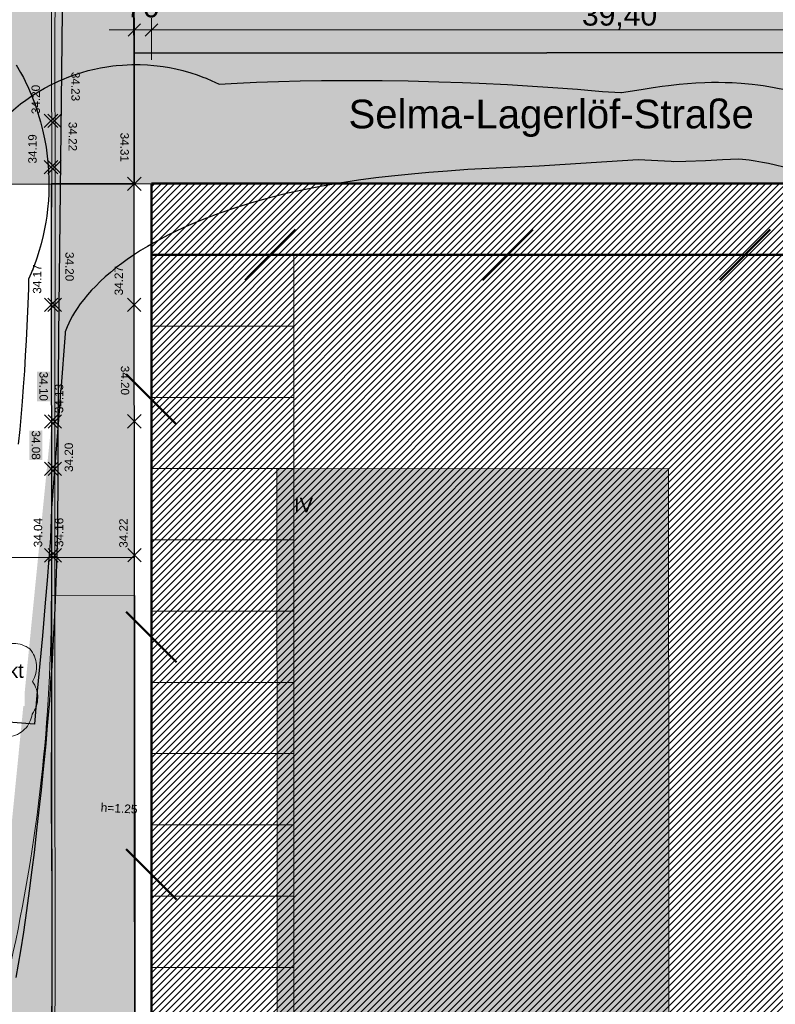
# Model space of a CAD drawing. Header units: metres. Extents: x -5203299 to 2078834, y 245743 to 5816291.
# Tile 995 of 1056: x 366609 to 366641, y 5814054 to 5814095. Entities that reach past the tile are written whole.
import ezdxf

# ---------------------------------------------------------------- set-up
doc = ezdxf.new("R2010")
doc.units = ezdxf.units.M
doc.header["$LTSCALE"] = 0.5
doc.header["$PDMODE"] = 1
doc.header["$PDSIZE"] = -2
doc.layers.get('0').update_dxf_attribs({"lineweight": 25})
for name, color, linetype, lineweight in [('01.01_Text-Beschriftung Geschosse', 7, 'Continuous', 25), ('02.02_Nutzung. Gebäude-Gewerbe Neubau', 7, 'Continuous', 9), ('03_CS-XREF_Verm_KADEN_24_08_02-MK_Lageplan_Verkehr_LZ Randstein', 7, 'Continuous', 25), ('03_CS-XREF_Verm_KADEN_24_08_02-MK_Lageplan_Verkehr_LZ Randstein-2', 7, 'Continuous', 25), ('30 -39 Baustelle- Fläche', 7, 'Continuous', 15), ('99.02_Vermesserplan-Höhe EIF', 7, 'Continuous', 18), ('99.02_Vermesserplan-Höhenpunkt Böschung', 7, 'Continuous', 18), ('99.04_Ausf Ketziner Str-S-Achse-Berechnungen', 7, 'Continuous', 20), ('99.04_Ausf Ketziner Str-S-Borde-Kantenstein', 7, 'Continuous', 25), ('99.04_Erschließung_VP-S-Borde-Kantenstein', 7, 'Continuous', 25), ('AutoTurn-Lastzug mit Sattelzug', 7, 'Continuous', 9), ('Bemaßung', 7, 'Continuous', 5), ('Keine', 7, 'Continuous', 9), ('SB-PUNKTE-00000-0000-HOE', 7, 'Continuous', 18), ('SB-PUNKTE-00000-0000-PKT', 7, 'Continuous', 18), ('SB-PUNKTE-00000-0000-SYM', 7, 'Continuous', 18)]:
    doc.layers.add(name, color=color, linetype=linetype, lineweight=lineweight)
for name, color, linetype, lineweight, true_color in [('30 -34 Innenwände- 4 Türen_Fenster', 7, 'Continuous', 15, 0x9955ff), ('70 -76 Bemaßung- 2 Allgemein', 7, 'Continuous', 5, 0x6666cc), ('70 -77 Revision- 2 Wolken', 7, 'Continuous', 18, 0x944cff), ('99.04_Ausf Ketziner Str-E-EZF-NA 0.25', 7, 'Continuous', 25, 0x729900), ('99.04_Ausf Ketziner Str-S-Markierung-Hilfslinien', 6, 'Continuous', 25, 0xff00ff), ('99.04_Erschließung_VP-S-Farben-Fahrbahn-Betonsteinpflaster', 7, 'Continuous', 25, 0xbababa), ('99.04_Erschließung_VP-S-Farben-Gehweg-Betonsteinpflaster', 7, 'Continuous', 25, 0xffd6a8), ('99.04_Erschließung_VP-S-Farben-Grünflächen', 7, 'Continuous', 25, 0xc2e687)]:
    doc.layers.add(name, color=color, linetype=linetype, lineweight=lineweight, true_color=true_color)
doc.styles.add('Arial', font='arial.ttf')
doc.dimstyles.new('k+k 1_50', dxfattribs={"dimtxt": 0.906198, "dimasz": 0.5302, "dimexe": 0.5, "dimexo": 1.5, "dimgap": 0.1, "dimtad": 1, "dimdec": 3, "dimtxsty": 'Arial', "dimblk": 'VW_SLASH', "dimblk1": 'VW_SLASH', "dimblk2": 'VW_SLASH', "dimcen": 0, "dimdle": 0.5, "dimadec": 3, "dimazin": 0, "dimtfac": 0.75, "dimtdec": 3, "dimtix": 1, "dimtmove": 0, "dimatfit": 0, "dimldrblk": 'VW_SLASH-1', "dimfxl": 1.25, "dimfxlon": 1, "dimfrac": 2, "dimtolj": 1, "dimarcsym": 0})

# ---------------------------------------------------------------- blocks, each defined once
blk = doc.blocks.new('_25-01-10_187 KRA_CS_LP4_Außenanlagenplan (3D)')
at = {"layer": '03_CS-XREF_Verm_KADEN_24_08_02-MK_Lageplan_Verkehr_LZ Randstein', "linetype": 'Continuous', "lineweight": 0}
h = blk.add_hatch(color=7, dxfattribs=at)
edge = h.paths.add_edge_path()
edge.add_arc((366638.555, 5814008.013), 34.822, 163.5787, 172.3262, ccw=False)
edge.add_line((366605.154, 5814017.857), (366606.324, 5814021.698))
edge.add_arc((366576.523, 5814032.624), 31.74, 339.8639, 345.2838)
edge.add_line((366607.223, 5814024.561), (366607.714, 5814026.51))
edge.add_line((366607.714, 5814026.51), (366608.526, 5814030.422))
edge.add_line((366608.526, 5814030.422), (366609.239, 5814034.358))
edge.add_line((366609.239, 5814034.358), (366609.778, 5814038.33))
edge.add_line((366609.778, 5814038.33), (366610.157, 5814042.312))
edge.add_line((366610.157, 5814042.312), (366610.383, 5814046.306))
edge.add_line((366610.383, 5814046.306), (366610.516, 5814050.319))
edge.add_line((366610.516, 5814050.319), (366610.556, 5814054.313))
edge.add_line((366610.556, 5814054.313), (366610.558, 5814058.323))
edge.add_line((366610.558, 5814058.323), (366610.54, 5814062.326))
edge.add_line((366610.54, 5814062.326), (366610.544, 5814066.336))
edge.add_line((366610.544, 5814066.336), (366610.545, 5814070.339))
edge.add_line((366610.545, 5814070.339), (366610.542, 5814074.344))
edge.add_line((366610.542, 5814074.344), (366610.542, 5814078.168))
edge.add_line((366610.542, 5814078.168), (366604.045, 5814012.663))
h = blk.add_hatch(color=7, dxfattribs=at)
edge = h.paths.add_edge_path()
edge.add_arc((366638.555, 5814008.013), 34.672, 163.5799, 172.3262, ccw=False)
edge.add_line((366605.298, 5814017.814), (366606.466, 5814021.65))
edge.add_arc((366576.523, 5814032.625), 31.891, 339.8715, 345.2851)
edge.add_line((366607.368, 5814024.524), (366607.86, 5814026.476))
edge.add_line((366607.86, 5814026.476), (366608.674, 5814030.393))
edge.add_line((366608.674, 5814030.393), (366609.387, 5814034.334))
edge.add_line((366609.387, 5814034.334), (366609.927, 5814038.313))
edge.add_line((366609.927, 5814038.313), (366610.306, 5814042.301))
edge.add_line((366610.306, 5814042.301), (366610.533, 5814046.3))
edge.add_line((366610.533, 5814046.3), (366610.666, 5814050.316))
edge.add_line((366610.666, 5814050.316), (366610.706, 5814054.313))
edge.add_line((366610.706, 5814054.313), (366610.708, 5814058.323))
edge.add_line((366610.708, 5814058.323), (366610.69, 5814062.326))
edge.add_line((366610.69, 5814062.326), (366610.694, 5814066.336))
edge.add_line((366610.694, 5814066.336), (366610.695, 5814070.339))
edge.add_line((366610.695, 5814070.339), (366610.692, 5814074.344))
edge.add_line((366610.692, 5814074.344), (366610.692, 5814078.168))
edge.add_line((366610.692, 5814078.168), (366604.194, 5814012.643))
at = {"layer": '03_CS-XREF_Verm_KADEN_24_08_02-MK_Lageplan_Verkehr_LZ Randstein-2', "linetype": 'Continuous', "lineweight": 0}
for points in [[(366610.542, 5814078.17), (366610.533, 5814081.214), (366610.546, 5814085.26), (366610.555, 5814089.262), (366610.541, 5814093.275), (366610.546, 5814097.273), (366610.54, 5814101.306), (366610.528, 5814105.519)], [(366610.692, 5814078.171), (366610.683, 5814081.214), (366610.696, 5814085.259), (366610.705, 5814089.262), (366610.691, 5814093.276), (366610.696, 5814097.273), (366610.69, 5814101.307), (366610.678, 5814105.519)]]:
    blk.add_hatch(color=7, dxfattribs=at).paths.add_polyline_path(points)
at = {"layer": '03_CS-XREF_Verm_KADEN_24_08_02-MK_Lageplan_Verkehr_LZ Randstein', "lineweight": 9, "flags": 128}
for points in [[(366604.045, 5814012.663, -0.038186), (366605.154, 5814017.857), (366606.324, 5814021.698, 0.023653), (366607.223, 5814024.561), (366607.714, 5814026.51), (366608.526, 5814030.422), (366609.239, 5814034.358), (366609.778, 5814038.33), (366610.157, 5814042.312), (366610.383, 5814046.306), (366610.516, 5814050.319), (366610.556, 5814054.313), (366610.558, 5814058.323), (366610.54, 5814062.326), (366610.544, 5814066.336), (366610.545, 5814070.339), (366610.542, 5814074.344), (366610.542, 5814078.168)], [(366604.194, 5814012.643, -0.038182), (366605.298, 5814017.814), (366606.466, 5814021.65, 0.023626), (366607.368, 5814024.524), (366607.86, 5814026.476), (366608.674, 5814030.393), (366609.387, 5814034.334), (366609.927, 5814038.313), (366610.306, 5814042.301), (366610.533, 5814046.3), (366610.666, 5814050.316), (366610.706, 5814054.313), (366610.708, 5814058.323), (366610.69, 5814062.326), (366610.694, 5814066.336), (366610.695, 5814070.339), (366610.692, 5814074.344), (366610.692, 5814078.168)]]:
    blk.add_lwpolyline(points, format="xyb", dxfattribs=at)
at = {"layer": '03_CS-XREF_Verm_KADEN_24_08_02-MK_Lageplan_Verkehr_LZ Randstein-2', "lineweight": 9, "flags": 128}
for points in [[(366610.542, 5814078.17), (366610.533, 5814081.214), (366610.546, 5814085.26), (366610.555, 5814089.262), (366610.541, 5814093.275), (366610.546, 5814097.273), (366610.54, 5814101.306), (366610.528, 5814105.519)], [(366610.692, 5814078.171), (366610.683, 5814081.214), (366610.696, 5814085.259), (366610.705, 5814089.262), (366610.691, 5814093.276), (366610.696, 5814097.273), (366610.69, 5814101.307), (366610.678, 5814105.519)]]:
    blk.add_lwpolyline(points, dxfattribs=at)
blk = doc.blocks.new('Gruppe-695')
at = {"layer": 'SB-PUNKTE-00000-0000-SYM', "color": 7}
for p, q in [((18.006, -114.514), (17.44, -115.08)), ((17.44, -114.514), (18.006, -115.08))]:
    blk.add_line(p, q, dxfattribs=at)
blk = doc.blocks.new('Gruppe-699')
at = {"layer": 'SB-PUNKTE-00000-0000-SYM', "color": 7}
for p, q in [((21.512, -122.261), (20.946, -122.827)), ((20.946, -122.261), (21.512, -122.827))]:
    blk.add_line(p, q, dxfattribs=at)
blk = doc.blocks.new('Gruppe-700')
at = {"layer": 'SB-PUNKTE-00000-0000-SYM', "color": 7}
for p, q in [((18.012, -122.264), (17.446, -122.83)), ((17.446, -122.264), (18.012, -122.83))]:
    blk.add_line(p, q, dxfattribs=at)
blk = doc.blocks.new('Gruppe-703')
at = {"layer": 'SB-PUNKTE-00000-0000-SYM', "color": 7}
for p, q in [((21.521, -132.805), (20.955, -133.371)), ((20.955, -132.805), (21.521, -133.371))]:
    blk.add_line(p, q, dxfattribs=at)
blk = doc.blocks.new('Gruppe-704')
at = {"layer": 'SB-PUNKTE-00000-0000-SYM', "color": 7}
for p, q in [((18.171, -132.808), (17.605, -133.374)), ((17.605, -132.808), (18.171, -133.374))]:
    blk.add_line(p, q, dxfattribs=at)
blk = doc.blocks.new('Gruppe-705')
at = {"layer": 'SB-PUNKTE-00000-0000-SYM', "color": 7}
for p, q in [((18.021, -132.808), (17.455, -133.374)), ((17.455, -132.808), (18.021, -133.374))]:
    blk.add_line(p, q, dxfattribs=at)
blk = doc.blocks.new('Gruppe-738')
at = {"layer": 'SB-PUNKTE-00000-0000-SYM', "color": 7}
for p, q in [((18.009, -116.467), (17.443, -117.033)), ((17.443, -116.467), (18.009, -117.033))]:
    blk.add_line(p, q, dxfattribs=at)
blk = doc.blocks.new('Gruppe-742')
at = {"layer": 'SB-PUNKTE-00000-0000-SYM', "color": 7}
for p, q in [((20.95, -117.733), (21.516, -117.166)), ((20.95, -117.167), (21.516, -117.732))]:
    blk.add_line(p, q, dxfattribs=at)
blk = doc.blocks.new('Gruppe-839')
at = {"layer": 'SB-PUNKTE-00000-0000-SYM', "color": 7}
for p, q in [((17.45, -129.17), (18.017, -129.735)), ((17.451, -129.736), (18.016, -129.169))]:
    blk.add_line(p, q, dxfattribs=at)
blk = doc.blocks.new('Gruppe-840')
at = {"layer": 'SB-PUNKTE-00000-0000-SYM', "color": 7}
for p, q in [((18.166, -129.169), (17.6, -129.735)), ((17.6, -129.169), (18.166, -129.735))]:
    blk.add_line(p, q, dxfattribs=at)
blk = doc.blocks.new('Gruppe-841')
at = {"layer": 'SB-PUNKTE-00000-0000-SYM', "color": 7}
for p, q in [((17.449, -127.17), (18.015, -127.736)), ((17.449, -127.736), (18.015, -127.17))]:
    blk.add_line(p, q, dxfattribs=at)
blk = doc.blocks.new('Gruppe-842')
at = {"layer": 'SB-PUNKTE-00000-0000-SYM', "color": 7}
for p, q in [((18.165, -127.17), (17.599, -127.736)), ((17.599, -127.17), (18.165, -127.736))]:
    blk.add_line(p, q, dxfattribs=at)
blk = doc.blocks.new('Gruppe-856')
at = {"layer": 'SB-PUNKTE-00000-0000-SYM', "color": 7}
for p, q in [((20.95, -127.734), (21.516, -127.167)), ((20.95, -127.168), (21.516, -127.733))]:
    blk.add_line(p, q, dxfattribs=at)
blk = doc.blocks.new('Gruppe-885')
at = {"layer": 'SB-PUNKTE-00000-0000-SYM', "color": 7}
for p, q in [((17.595, -122.83), (18.161, -122.263)), ((17.595, -122.264), (18.161, -122.829))]:
    blk.add_line(p, q, dxfattribs=at)
blk = doc.blocks.new('Gruppe-886')
at = {"layer": 'SB-PUNKTE-00000-0000-SYM', "color": 7}
for p, q in [((17.59, -116.467), (18.157, -117.033)), ((17.591, -117.033), (18.156, -116.467))]:
    blk.add_line(p, q, dxfattribs=at)
blk = doc.blocks.new('Gruppe-887')
at = {"layer": 'SB-PUNKTE-00000-0000-SYM', "color": 7}
for p, q in [((17.589, -114.514), (18.155, -115.08)), ((17.589, -115.08), (18.155, -114.514))]:
    blk.add_line(p, q, dxfattribs=at)
blk = doc.blocks.new('_23-07-06_Massenplan_TB_Weiterführende Schule (3D)')
at = {"layer": '02.02_Nutzung. Gebäude-Gewerbe Neubau', "linetype": 'Continuous', "lineweight": 0}
blk.add_hatch(color=9, dxfattribs=at).paths.add_polyline_path([(43.735, -129.438), (27.235, -129.452), (27.303, -210.452), (73.303, -210.413), (73.289, -193.913), (43.789, -193.938)])
at = {"layer": '99.04_Ausf Ketziner Str-E-EZF-NA 0.25', "linetype": 'Continuous', "lineweight": 0, "true_color": 0xdfff80}
blk.add_hatch(color=61, dxfattribs=at).paths.add_polyline_path([(17.77, -171.896), (21.27, -171.893), (21.239, -134.779), (17.739, -134.774), (17.757, -153.666)])
at = {"layer": '99.04_Erschließung_VP-S-Farben-Fahrbahn-Betonsteinpflaster', "linetype": 'Continuous', "lineweight": 0, "true_color": 0xbababa}
for points in [[(6.225, -117.464), (21.225, -117.451), (21.214, -104.951), (6.214, -104.97)], [(21.225, -117.451), (160.224, -117.339), (160.22, -111.839), (21.22, -111.951)]]:
    blk.add_hatch(color=9, dxfattribs=at).paths.add_polyline_path(points)
at = {"layer": '99.04_Erschließung_VP-S-Farben-Gehweg-Betonsteinpflaster', "linetype": 'Continuous', "lineweight": 0, "true_color": 0xffd6a8}
h = blk.add_hatch(color=41, dxfattribs=at)
edge = h.paths.add_edge_path()
edge.add_line((21.225, -117.451), (17.725, -117.454))
edge.add_line((17.725, -117.454), (17.756, -154.769))
edge.add_line((17.756, -154.769), (17.756, -154.769))
edge.add_arc((-85.494, -154.855), 103.25, -21.56029, 0.04811, ccw=False)
edge.add_line((10.532, -192.798), (10.532, -192.798))
edge.add_line((10.532, -192.798), (10.044, -194.059))
edge.add_line((10.044, -194.059), (10.044, -194.059))
edge.add_arc((19.196, -198.148), 10.024, 155.9248, 248.2984)
edge.add_line((15.489, -207.461), (15.489, -207.461))
edge.add_line((15.489, -207.461), (19.374, -209.264))
edge.add_line((19.374, -209.264), (20.859, -206.094))
edge.add_line((20.859, -206.094), (16.859, -204.239))
edge.add_arc((19.204, -198.14), 6.534, 156.0236, 248.9694, ccw=False)
edge.add_line((13.234, -195.485), (13.787, -194.084))
edge.add_line((13.787, -194.084), (13.787, -194.084))
edge.add_arc((-85.494, -154.855), 106.75, 338.43971, 360.04811)
edge.add_line((21.256, -154.766), (21.256, -154.766))
edge.add_line((21.256, -154.766), (21.225, -117.451))
h = blk.add_hatch(color=41, dxfattribs=at)
edge = h.paths.add_edge_path()
edge.add_line((21.225, -117.451), (17.725, -117.454))
edge.add_line((17.725, -117.454), (17.756, -154.769))
edge.add_arc((-85.494, -154.855), 103.25, -21.56029, 0.04811, ccw=False)
edge.add_line((10.532, -192.798), (10.044, -194.059))
edge.add_line((10.044, -194.059), (10.044, -194.059))
edge.add_arc((19.196, -198.148), 10.024, 155.9248, 248.2984)
edge.add_line((15.489, -207.461), (15.489, -207.461))
edge.add_line((15.489, -207.461), (19.374, -209.264))
edge.add_line((19.374, -209.264), (20.859, -206.094))
edge.add_line((20.859, -206.094), (16.859, -204.239))
edge.add_arc((19.204, -198.14), 6.534, 156.0236, 248.9694, ccw=False)
edge.add_line((13.234, -195.485), (13.787, -194.084))
edge.add_line((13.787, -194.084), (13.787, -194.084))
edge.add_arc((-85.494, -154.855), 106.75, 338.43971, 360.04811)
edge.add_line((21.256, -154.766), (21.256, -154.766))
edge.add_line((21.256, -154.766), (21.225, -117.451))
at = {"layer": '99.04_Erschließung_VP-S-Farben-Grünflächen', "linetype": 'Continuous', "lineweight": 0, "true_color": 0xc2e687}
blk.add_hatch(color=71, dxfattribs=at).paths.add_polyline_path([(21.218, -108.951), (21.22, -111.951), (160.22, -111.839), (160.217, -108.839)])
at = {"layer": '02.02_Nutzung. Gebäude-Gewerbe Neubau', "flags": 128}
blk.add_lwpolyline([(43.735, -129.438), (27.235, -129.452), (27.303, -210.452), (73.303, -210.413), (73.289, -193.913), (43.789, -193.938)], close=True, dxfattribs=at)
at = {"layer": '99.02_Vermesserplan-Höhenpunkt Böschung', "color": 255, "linetype": 'Continuous', "lineweight": 5, "transparency": 33554687}
for p in [(36.289, -149.402, 33.464), (41.962, -150.789, 33.576)]:
    blk.add_point(p, dxfattribs=at)
at = {"layer": '99.04_Ausf Ketziner Str-E-EZF-NA 0.25', "lineweight": 5, "flags": 128}
blk.add_lwpolyline([(17.77, -171.896), (21.27, -171.893), (21.239, -134.779), (17.739, -134.774), (17.757, -153.666)], close=True, dxfattribs=at)
at = {"layer": '99.04_Ausf Ketziner Str-S-Achse-Berechnungen', "linetype": 'Continuous', "flags": 128}
blk.add_lwpolyline([(12.473, -180.729, -0.187811), (11.166, -170.654), (12.434, -165.52, 0.00541), (16.03, -150.259, 0.055414), (17.739, -134.768)], format="xyb", dxfattribs=at)
at = {"layer": '99.04_Ausf Ketziner Str-S-Borde-Kantenstein'}
blk.add_line((21.239, -134.779), (21.293, -198.774), dxfattribs=at)
at = {"layer": '99.04_Ausf Ketziner Str-S-Markierung-Hilfslinien', "flags": 128}
blk.add_lwpolyline([(21.295, -200.759), (21.27, -171.694), (21.27, -167.582), (21.246, -142.183), (21.238, -133.184), (6.238, -133.197)], dxfattribs=at)
at = {"layer": '99.04_Erschließung_VP-S-Borde-Kantenstein', "linetype": 'Continuous', "lineweight": 9}
blk.add_line((21.216, -106.951), (21.22, -111.951), dxfattribs=at)
at = {"layer": '99.04_Erschließung_VP-S-Borde-Kantenstein', "linetype": 'Continuous', "lineweight": 9, "flags": 128}
blk.add_lwpolyline([(21.225, -117.451), (21.256, -154.766), (21.256, -154.766, -0.094565), (13.787, -194.084), (13.787, -194.084), (13.234, -195.485)], format="xyb", dxfattribs=at)
at = {"layer": '99.04_Erschließung_VP-S-Farben-Fahrbahn-Betonsteinpflaster', "flags": 128}
for points in [[(6.225, -117.464), (21.225, -117.451), (21.214, -104.951), (6.214, -104.97)], [(21.225, -117.451), (160.224, -117.339), (160.22, -111.839), (21.22, -111.951)]]:
    blk.add_lwpolyline(points, close=True, dxfattribs=at)
at = {"layer": '99.04_Erschließung_VP-S-Farben-Gehweg-Betonsteinpflaster', "flags": 128}
for points in [[(21.225, -117.451), (17.725, -117.454), (17.756, -154.769), (17.756, -154.769, -0.094565), (10.532, -192.798), (10.532, -192.798), (10.044, -194.059), (10.044, -194.059, 0.4264), (15.489, -207.461), (15.489, -207.461), (19.374, -209.264), (20.859, -206.094), (16.859, -204.239, -0.429354), (13.234, -195.485), (13.787, -194.084), (13.787, -194.084, 0.094565), (21.256, -154.766), (21.256, -154.766)], [(21.225, -117.451), (17.725, -117.454), (17.756, -154.769, -0.094565), (10.532, -192.798), (10.044, -194.059), (10.044, -194.059, 0.4264), (15.489, -207.461), (15.489, -207.461), (19.374, -209.264), (20.859, -206.094), (16.859, -204.239, -0.429354), (13.234, -195.485), (13.787, -194.084), (13.787, -194.084, 0.094565), (21.256, -154.766), (21.256, -154.766)]]:
    blk.add_lwpolyline(points, format="xyb", close=True, dxfattribs=at)
at = {"layer": '99.04_Erschließung_VP-S-Farben-Grünflächen', "flags": 128}
blk.add_lwpolyline([(21.218, -108.951), (21.22, -111.951), (160.22, -111.839), (160.217, -108.839)], close=True, dxfattribs=at)
at = {"layer": 'SB-PUNKTE-00000-0000-HOE', "color": 7}
for points in [[(18.477, -112.737), (18.478, -113.982), (19.03, -112.736), (19.031, -113.982)], [(18.477, -112.737), (18.478, -113.982), (19.03, -112.736), (19.031, -113.982)], [(18.357, -114.842), (18.358, -116.088), (18.91, -114.842), (18.911, -116.087)], [(18.357, -114.842), (18.358, -116.088), (18.91, -114.842), (18.911, -116.087)], [(20.541, -115.297), (20.542, -116.543), (21.094, -115.296), (21.095, -116.542)], [(20.541, -115.297), (20.542, -116.543), (21.094, -115.296), (21.095, -116.542)], [(18.224, -120.32), (18.226, -121.566), (18.778, -120.32), (18.779, -121.565)], [(18.224, -120.32), (18.226, -121.566), (18.778, -120.32), (18.779, -121.565)], [(20.56, -125.111), (20.561, -126.357), (21.113, -125.111), (21.114, -126.356)], [(20.56, -125.111), (20.561, -126.357), (21.113, -125.111), (21.114, -126.356)], [(17.131, -125.36), (17.132, -126.606), (17.684, -125.36), (17.685, -126.606)], [(17.131, -125.36), (17.132, -126.606), (17.684, -125.36), (17.685, -126.606)], [(16.81, -127.837), (16.811, -129.083), (17.363, -127.836), (17.364, -129.082)], [(16.81, -127.837), (16.811, -129.083), (17.363, -127.836), (17.364, -129.082)]]:
    blk.add_solid(points, dxfattribs=at)
at = {"layer": 'SB-PUNKTE-00000-0000-PKT', "color": 7}
for name in ['Gruppe-695', 'Gruppe-887', 'Gruppe-738', 'Gruppe-886', 'Gruppe-742', 'Gruppe-700', 'Gruppe-885', 'Gruppe-699', 'Gruppe-841', 'Gruppe-842', 'Gruppe-856', 'Gruppe-839', 'Gruppe-840', 'Gruppe-705', 'Gruppe-704', 'Gruppe-703']:
    blk.add_blockref(name, (0, 0), dxfattribs=at)
at = {"layer": '01.01_Text-Beschriftung Geschosse', "color": 7, "insert": (27.961, -130.671), "char_height": 0.6041, "width": 4.767, "attachment_point": 1, "rotation": 0.0481, "line_spacing_factor": 4, "style": 'Arial'}
blk.add_mtext('IV', dxfattribs=at)
at = {"layer": '99.02_Vermesserplan-Höhe EIF', "color": 7, "insert": (21.378, -143.608), "char_height": 0.36, "attachment_point": 3, "rotation": 356.8759, "line_spacing_factor": 0.251004, "style": 'Arial'}
blk.add_mtext('h=1.25', dxfattribs=at)
at = {"layer": 'SB-PUNKTE-00000-0000-HOE', "char_height": 0.3524, "attachment_point": 1, "line_spacing_factor": 0.25, "style": 'Arial'}
for s, insert, rotation in [('34.23', (18.935, -112.736), 270.0481), ('34.20', (16.903, -114.515), 90.0481), ('34.22', (18.815, -114.842), 270.0481), ('34.19', (16.766, -116.595), 90.0481), ('34.31', (21, -115.296), 270.0481), ('34.20', (18.683, -120.32), 270.0481), ('34.17', (16.961, -122.076), 90.0481), ('34.27', (20.402, -122.144), 90.0481), ('34.20', (21.018, -125.111), 270.0481), ('34.10', (17.59, -125.36), 270.0481), ('34.13', (17.885, -127.105), 90.0481), ('34.08', (17.268, -127.836), 270.0481), ('34.20', (18.297, -129.581), 90.0481), ('34.04', (17.001, -132.752), 90.0481), ('34.16', (17.891, -132.743), 90.0481), ('34.22', (20.598, -132.773), 90.0481)]:
    blk.add_mtext(s, dxfattribs=dict(at, insert=insert, rotation=rotation))
blk = doc.blocks.new('Gruppe-1022')
at = {"layer": 'AutoTurn-Lastzug mit Sattelzug', "color": 252, "linetype": 'Continuous', "lineweight": 25, "true_color": 0x888888, "flags": 128}
for points in [[(18.21, -108.929), (18.092, -118.96), (18.043, -123.833), (18.013, -127.906), (18.007, -129.232), (18.008, -130.342), (18.001, -131.263), (17.991, -131.953), (17.967, -133.071), (17.944, -133.855), (17.902, -134.984), (17.874, -135.621), (17.822, -136.641), (17.755, -137.764), (17.709, -138.449), (17.654, -139.205), (17.555, -140.427), (17.502, -141.027), (17.4, -142.096), (17.309, -142.98), (17.244, -143.571), (17.116, -144.663), (17.012, -145.605), (16.923, -146.34), (16.809, -147.222), (16.694, -148.048), (16.56, -148.952), (16.435, -149.742), (16.246, -150.866)], [(16.263, -112.442), (16.444, -112.76), (16.56, -112.98), (16.633, -113.126), (16.774, -113.425), (16.918, -113.762), (17.052, -114.112), (17.175, -114.473), (17.285, -114.845), (17.372, -115.183), (17.453, -115.557), (17.516, -115.912), (17.567, -116.28), (17.606, -116.661), (17.623, -116.913), (17.636, -117.253), (17.637, -117.553), (17.628, -117.881), (17.613, -118.147), (17.58, -118.516), (17.544, -118.805), (17.504, -119.065), (17.466, -119.281), (17.394, -119.628), (17.309, -119.972), (17.23, -120.251), (17.124, -120.587), (17.011, -120.904), (16.891, -121.207), (16.781, -121.461), (16.771, -121.856), (16.736, -122.821), (16.678, -124.045), (16.642, -124.678), (16.601, -125.327), (16.554, -126), (16.507, -126.616), (16.406, -127.8), (16.348, -128.415)]]:
    blk.add_lwpolyline(points, dxfattribs=at)
blk = doc.blocks.new('Gruppe-1023')
at = {"layer": '30 -39 Baustelle- Fläche', "color": 252, "linetype": 'Continuous', "lineweight": 25, "true_color": 0x888888, "flags": 128}
blk.add_lwpolyline([(14.811, -135.824), (14.811, -135.819), (14.922, -134.406), (15.026, -132.972), (15.079, -132.177), (15.152, -130.935), (15.135, -130.739), (15.102, -130.426), (15.044, -129.97), (14.986, -129.566), (14.943, -129.289), (14.839, -128.663), (14.653, -127.599), (14.538, -126.919), (14.484, -126.586), (14.405, -126.066), (14.31, -125.378), (14.313, -125.19), (14.322, -125.018), (14.345, -124.76), (14.37, -124.572), (14.4, -124.387), (14.454, -124.122), (14.501, -123.93), (14.573, -123.674), (14.616, -123.539), (14.69, -123.323), (14.77, -123.114), (14.87, -122.877), (14.964, -122.672), (15.127, -122.347), (15.221, -122.176), (15.329, -121.991), (15.44, -121.811), (15.5, -119.562), (15.46, -118.968), (15.419, -118.441), (15.336, -116.054), (15.394, -115.557), (15.47, -114.986), (15.479, -114.973), (15.642, -114.801), (15.759, -114.684), (15.932, -114.52), (16.141, -114.333), (16.445, -114.085), (16.662, -113.923), (16.915, -113.748), (17.213, -113.559), (17.45, -113.422), (17.738, -113.27), (17.922, -113.18), (18.043, -113.125), (18.278, -113.023), (18.403, -112.973), (18.652, -112.88), (18.885, -112.802), (19.027, -112.758), (19.286, -112.685), (19.552, -112.621), (19.808, -112.567), (20.07, -112.522), (20.325, -112.487), (20.466, -112.471), (20.73, -112.447), (21.128, -112.429), (21.483, -112.43), (21.793, -112.444), (22.057, -112.465), (22.19, -112.479), (22.446, -112.513), (22.715, -112.558), (22.985, -112.612), (23.28, -112.683), (23.615, -112.778), (23.877, -112.864), (24.123, -112.954), (24.254, -113.006), (24.496, -113.108), (24.621, -113.165), (24.812, -113.258), (25.562, -113.213), (26.377, -113.174), (27.299, -113.14), (28.211, -113.116), (29.115, -113.101), (29.787, -113.095), (30.787, -113.094), (31.668, -113.1), (32.761, -113.117), (34.061, -113.15), (35.057, -113.185), (35.756, -113.214), (36.948, -113.273), (37.796, -113.322), (38.852, -113.392), (39.903, -113.471), (40.335, -113.506), (40.951, -113.561), (41.726, -113.608), (41.748, -113.607), (42.216, -113.528), (42.659, -113.458), (43.085, -113.395), (43.463, -113.343), (43.73, -113.309), (44.173, -113.258), (44.527, -113.223), (44.879, -113.193), (45.26, -113.177), (45.546, -113.172), (45.832, -113.172), (46.118, -113.178), (46.404, -113.19), (46.785, -113.214), (47.25, -113.258), (47.496, -113.287), (47.717, -113.317), (48.108, -113.379), (48.389, -113.43), (48.573, -113.468), (51.076, -113.301), (51.748, -113.213), (52.141, -113.157), (54.529, -112.921), (54.883, -113.09), (55.077, -113.189), (55.29, -113.305), (55.493, -113.421), (55.706, -113.549), (56.034, -113.759), (56.209, -113.879), (56.384, -114.004), (56.7, -114.242), (56.965, -114.457), (57.16, -114.624), (57.426, -114.867), (57.712, -115.147), (57.867, -115.307), (58.029, -115.483), (58.261, -115.747), (58.416, -115.936), (58.57, -116.132), (58.712, -116.321), (58.847, -116.508), (58.958, -116.67), (59.118, -116.913), (59.314, -117.234), (59.435, -117.444), (59.521, -117.603), (59.714, -117.979), (59.817, -118.198), (59.916, -118.42), (60.031, -118.698), (60.143, -118.989), (60.264, -119.34), (60.33, -119.556), (60.484, -119.858), (60.677, -120.265), (60.811, -120.566), (60.977, -120.964), (61.151, -121.418), (61.258, -121.719), (61.403, -122.162), (61.535, -122.609), (61.614, -122.903), (61.698, -123.241), (61.794, -123.676), (61.861, -124.018), (61.913, -124.316), (61.985, -124.797), (62.025, -125.125), (62.06, -125.46), (62.087, -125.795), (62.101, -126.018), (62.112, -126.24), (62.123, -126.571), (62.126, -127.067), (62.12, -127.391), (62.113, -127.588), (62.094, -127.947), (62.059, -128.394), (62.013, -128.824), (61.96, -129.224), (61.897, -129.625), (61.815, -130.067), (61.699, -130.599), (61.587, -131.044), (61.465, -131.478), (61.367, -131.795), (61.226, -132.217), (61.067, -132.649), (60.939, -132.973), (60.765, -133.383), (60.579, -133.789), (60.528, -133.786), (58.041, -133.535), (58.281, -131.152), (58.42, -130.729), (58.551, -130.276), (58.616, -130.025), (58.685, -129.73), (58.686, -129.718), (58.675, -129.693), (55.407, -122.471), (55.271, -122.191), (55.151, -121.961), (55.058, -121.794), (55.005, -121.699), (54.853, -121.443), (54.691, -121.187), (54.547, -120.973), (54.343, -120.688), (54.191, -120.487), (54.007, -120.257), (53.854, -120.076), (53.629, -119.823), (53.453, -119.637), (53.204, -119.388), (53.017, -119.211), (52.786, -119.004), (52.577, -118.827), (52.335, -118.633), (52.114, -118.466), (51.89, -118.306), (51.558, -118.084), (51.372, -117.966), (51.173, -117.847), (50.879, -117.681), (50.643, -117.557), (50.332, -117.404), (50.085, -117.291), (49.855, -117.193), (49.521, -117.061), (49.27, -116.97), (48.959, -116.867), (48.584, -116.754), (48.234, -116.666), (47.935, -116.599), (47.681, -116.549), (47.384, -116.498), (47.124, -116.46), (46.85, -116.426), (46.676, -116.408), (46, -116.446), (45.281, -116.48), (44.46, -116.51), (43.946, -116.524), (43.845, -116.512), (42.456, -116.446), (41.127, -116.519), (38.288, -116.709), (35.864, -116.815), (35.281, -116.852), (34.423, -116.912), (33.642, -116.973), (32.907, -117.038), (32.061, -117.124), (31.399, -117.2), (30.672, -117.297), (29.876, -117.419), (29.142, -117.547), (28.377, -117.698), (27.691, -117.85), (26.919, -118.04), (26.173, -118.246), (25.497, -118.454), (24.795, -118.694), (24.276, -118.891), (23.953, -119.02), (23.607, -119.166), (23.294, -119.305), (22.99, -119.447), (22.647, -119.616), (22.368, -119.761), (22.054, -119.933), (21.789, -120.086), (21.497, -120.264), (21.244, -120.427), (20.936, -120.637), (20.713, -120.798), (20.475, -120.98), (20.229, -121.18), (20.011, -121.368), (19.815, -121.548), (19.592, -121.767), (19.434, -121.933), (19.257, -122.13), (19.102, -122.317), (18.956, -122.507), (18.82, -122.699), (18.712, -122.865), (18.625, -123.012), (18.53, -123.191), (18.471, -123.316), (18.406, -123.469), (18.326, -123.685), (18.327, -123.758), (18.138, -126.137), (18.137, -126.144), (18.128, -126.143), (18.097, -126.659), (17.743, -131.109), (17.731, -131.582), (17.698, -132.362), (17.688, -132.548), (17.637, -133.232), (17.564, -134.154), (17.484, -135.097), (17.36, -136.486), (17.144, -138.811), (17.022, -140.199), (14.479, -139.998), (14.811, -135.824)], dxfattribs=at)
blk = doc.blocks.new('Gruppe-1028')
at = {"layer": '30 -39 Baustelle- Fläche', "color": 7}
blk.add_blockref('Gruppe-1023', (0, 0), dxfattribs=at)
at = {"layer": 'Keine', "color": 7, "transparency": 33554687}
blk.add_blockref('Gruppe-1022', (0, 0), dxfattribs=at)
blk = doc.blocks.new('*U1188')
at = {"layer": '30 -39 Baustelle- Fläche', "color": 30, "linetype": 'Continuous', "lineweight": 50, "true_color": 0xff7f00, "transparency": 33554687, "flags": 128}
blk.add_lwpolyline([(61.378, -182.105), (21.955, -182.105), (21.955, -120.441)], dxfattribs=at)
at = {"layer": 'Keine', "color": 30, "linetype": 'Continuous', "lineweight": 50, "true_color": 0xff7f00, "transparency": 33554687}
for p, q in [((23.016, -127.589), (20.894, -125.468)), ((23.016, -137.589), (20.894, -135.468)), ((23.016, -147.589), (20.894, -145.468))]:
    blk.add_line(p, q, dxfattribs=at)
blk = doc.blocks.new('*U1189')
at = {"layer": '30 -39 Baustelle- Fläche', "color": 30, "linetype": 'Continuous', "lineweight": 50, "true_color": 0xff7f00, "transparency": 33554687, "flags": 128}
blk.add_lwpolyline([(21.955, -120.441), (26.08, -120.441), (51.955, -120.441), (51.955, -139.249), (61.378, -139.249), (61.378, -182.105)], dxfattribs=at)
at = {"layer": 'Keine', "color": 30, "linetype": 'Continuous', "lineweight": 50, "true_color": 0xff7f00, "transparency": 33554687}
for p, q in [((26.08, -121.316), (28.016, -119.38)), ((35.894, -121.501), (38.016, -119.38)), ((45.894, -121.501), (48.016, -119.38)), ((25.894, -121.501), (26.08, -121.316))]:
    blk.add_line(p, q, dxfattribs=at)
blk = doc.blocks.new('Gruppe-1108')
at = {"layer": '70 -77 Revision- 2 Wolken', "transparency": 33554687, "flags": 128}
blk.add_lwpolyline([(8.606, -137.034, -0.162278), (9.291, -136.805, -0.162278), (9.977, -137.034, -0.162278), (10.663, -136.805, -0.162278), (11.349, -137.034, -0.162278), (12.035, -136.805, -0.162278), (12.72, -137.034, -0.162278), (13.406, -136.805, -0.162278), (14.092, -137.034, -0.162278), (14.778, -136.805, -0.162278), (15.464, -137.034, -0.162278), (16.149, -136.805, -0.162278), (16.835, -137.034, -0.162278), (17.115, -137.7, -0.162278), (16.939, -138.401, -0.162278), (17.166, -139.088, -0.162278), (16.936, -139.773, -0.162278), (16.609, -140.418, -0.162278), (15.961, -140.737, -0.162278), (15.268, -140.942, -0.162278), (14.59, -140.69, -0.162278), (13.897, -140.895, -0.162278), (13.219, -140.643, -0.162278), (12.526, -140.848, -0.162278), (11.848, -140.596, -0.162278), (11.155, -140.801, -0.162278), (10.478, -140.549, -0.162278), (9.784, -140.754, -0.162278), (9.107, -140.502, -0.162278), (8.599, -139.988, -0.162278), (8.501, -139.272, -0.162278), (8.304, -138.576, -0.162278), (8.565, -137.902, -0.162278), (8.441, -137.461, -0.162278), (8.606, -137.034)], format="xyb", close=True, dxfattribs=at)
blk = doc.blocks.new('Gruppe-1116')
at = {"layer": '70 -77 Revision- 2 Wolken'}
blk.add_blockref('Gruppe-1108', (0, 0), dxfattribs=at)
at = {"color": 255, "linetype": 'Continuous', "lineweight": 5}
blk.add_wipeout([(10.662, -139.431), (16.608, -139.431), (16.608, -137.484), (10.662, -137.484)], dxfattribs=at).dxf.layer = '30 -39 Baustelle- Fläche'
at = {"layer": '30 -39 Baustelle- Fläche', "color": 7, "insert": (10.662, -137.646), "char_height": 0.60413, "attachment_point": 1, "line_spacing_factor": 0.971243, "style": 'Arial'}
blk.add_mtext('Anschlusspunkt\\PMS-Ring', dxfattribs=at)
blk = doc.blocks.new('VW_SLASH')
at = {"color": 0, "linetype": 'ByBlock', "lineweight": -2, "transparency": 16777216}
blk.add_line((0.943, 0), (-1, 0), dxfattribs=at)
at = {"color": 0, "lineweight": 20, "transparency": 16777216, "flags": 128}
blk.add_lwpolyline([(0.5, 0.5), (-0.5, -0.5)], dxfattribs=at)
blk = doc.blocks.new('*D1120')
at = {"layer": '70 -76 Bemaßung- 2 Allgemein', "color": 0, "lineweight": -2}
for p, q in [((21.233, -112.223), (21.233, -110.473)), ((21.955, -112.223), (21.955, -110.473)), ((20.703, -110.973), (20.172, -110.973)), ((21.955, -110.973), (21.233, -110.973)), ((22.485, -110.973), (23.015, -110.973))]:
    blk.add_line(p, q, dxfattribs=at)
at = {"layer": '70 -76 Bemaßung- 2 Allgemein', "color": 0, "lineweight": -2, "xscale": 0.5302001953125, "yscale": 0.5302001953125, "zscale": 0.5302001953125}
blk.add_blockref('VW_SLASH', (21.233, -110.973), dxfattribs=at)
at = {"layer": '70 -76 Bemaßung- 2 Allgemein', "color": 0, "lineweight": -2, "xscale": 0.5302001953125, "yscale": 0.5302001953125, "zscale": 0.5302001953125, "rotation": 180}
blk.add_blockref('VW_SLASH', (21.955, -110.973), dxfattribs=at)
at = {"layer": '70 -76 Bemaßung- 2 Allgemein', "color": 0, "insert": (21.594, -109.995), "char_height": 0.9062, "attachment_point": 5, "style": 'Arial'}
blk.add_mtext('\\A1;70', dxfattribs=at)
blk = doc.blocks.new('VW_SLASH-1')
at = {"color": 0, "linetype": 'ByBlock', "lineweight": -2, "transparency": 16777216}
blk.add_line((0.943, 0), (-1, 0), dxfattribs=at)
at = {"color": 0, "lineweight": 5, "transparency": 16777216, "flags": 128}
blk.add_lwpolyline([(0.5, 0.5), (-0.5, -0.5)], dxfattribs=at)
blk = doc.blocks.new('*D1121')
at = {"layer": '70 -76 Bemaßung- 2 Allgemein', "color": 0, "lineweight": -2}
for p, q in [((21.955, -112.223), (21.955, -110.473)), ((61.378, -112.223), (61.378, -110.473)), ((60.848, -110.973), (22.485, -110.973))]:
    blk.add_line(p, q, dxfattribs=at)
at = {"layer": '70 -76 Bemaßung- 2 Allgemein', "color": 0, "lineweight": -2, "xscale": 0.5302001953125, "yscale": 0.5302001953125, "zscale": 0.5302001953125, "rotation": 180}
blk.add_blockref('VW_SLASH', (21.955, -110.973), dxfattribs=at)
at = {"layer": '70 -76 Bemaßung- 2 Allgemein', "color": 0, "lineweight": -2, "xscale": 0.5302001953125, "yscale": 0.5302001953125, "zscale": 0.5302001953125}
blk.add_blockref('VW_SLASH', (61.378, -110.973), dxfattribs=at)
at = {"layer": '70 -76 Bemaßung- 2 Allgemein', "color": 0, "insert": (41.667, -110.419), "char_height": 0.9062, "attachment_point": 5, "style": 'Arial'}
blk.add_mtext('\\A1;39,40', dxfattribs=at)
blk = doc.blocks.new('Gruppe-1117')
at = {"layer": '70 -76 Bemaßung- 2 Allgemein'}
for base, p1, p2, text, override, picture, middle in [((21.233, -110.973), (21.955, -117.45), (21.233, -117.45), '70', {"dimgap": 0.01, "dimdec": 1, "dimpost": '<>', "dimtxsty": 'Arial', "dimtix": 0, "dimtmove": 2}, '*D1120', (21.594, -109.995)), ((21.955, -110.973), (61.378, -117.437), (21.955, -117.45), '39,40', {"dimgap": 0.01, "dimdec": 1, "dimpost": '<>', "dimtxsty": 'Arial', "dimtmove": 2}, '*D1121', (41.667, -110.419))]:
    dim = blk.add_linear_dim(base=base, p1=p1, p2=p2, text=text, dimstyle='k+k 1_50', override=override, dxfattribs=at)
    dim.commit()
    dim.dimension.update_dxf_attribs({"geometry": picture, "text_midpoint": middle})
blk = doc.blocks.new('_BE Phase 3 (2D)')
at = {"layer": '30 -39 Baustelle- Fläche', "linetype": 'Continuous', "lineweight": 18, "true_color": 0xd9d9d9}
h = blk.add_hatch(dxfattribs=at)
h.set_pattern_fill('Schraffur grau', color=254, style=0, pattern_type=2)
h.set_pattern_definition([(45, (41.66658, -151.27282), (0.1414214, -0.1414214), [])])
h.paths.add_polyline_path([(21.955, -117.437), (61.378, -117.437), (61.378, -137.161), (61.378, -182.105), (21.955, -182.105)])
at = {"layer": '30 -39 Baustelle- Fläche', "color": 141, "linetype": 'Continuous', "lineweight": 50, "true_color": 0x7fdfff, "flags": 128}
blk.add_lwpolyline([(21.955, -117.437), (61.378, -117.437), (61.378, -137.161), (61.378, -182.105), (21.955, -182.105)], close=True, dxfattribs=at)
at = {"layer": '30 -39 Baustelle- Fläche', "color": 142, "linetype": 'Continuous', "lineweight": 5, "flags": 128}
for points in [[(27.955, -123.441), (27.955, -120.441), (21.955, -120.441), (21.955, -123.441)], [(27.955, -126.441), (27.955, -123.441), (21.955, -123.441), (21.955, -126.441)], [(27.955, -129.441), (27.955, -126.441), (21.955, -126.441), (21.955, -129.441)], [(27.955, -132.441), (27.955, -129.441), (21.955, -129.441), (21.955, -132.441)], [(27.955, -135.441), (27.955, -132.441), (21.955, -132.441), (21.955, -135.441)], [(27.955, -138.441), (27.955, -135.441), (21.955, -135.441), (21.955, -138.441)], [(27.955, -141.441), (27.955, -138.441), (21.955, -138.441), (21.955, -141.441)], [(27.955, -144.441), (27.955, -141.441), (21.955, -141.441), (21.955, -144.441)], [(27.955, -147.441), (27.955, -144.441), (21.955, -144.441), (21.955, -147.441)], [(27.955, -150.441), (27.955, -147.441), (21.955, -147.441), (21.955, -150.441)], [(27.955, -153.441), (27.955, -150.441), (21.955, -150.441), (21.955, -153.441)]]:
    blk.add_lwpolyline(points, close=True, dxfattribs=at)
at = {"layer": '70 -76 Bemaßung- 2 Allgemein'}
blk.add_blockref('Gruppe-1117', (0, 0), dxfattribs=at)
at = {"layer": 'Bemaßung', "color": 7}
for name in ['*U1189', '*U1188']:
    blk.add_blockref(name, (0, 0), dxfattribs=at)
at = {"layer": 'Keine', "color": 7, "transparency": 33554687}
blk.add_blockref('Gruppe-1028', (0, 0), dxfattribs=at)
at = {"layer": '30 -39 Baustelle- Fläche', "color": 7, "insert": (30.255, -113.906), "char_height": 1.20826, "attachment_point": 1, "line_spacing_factor": 0.970715, "style": 'Arial'}
blk.add_mtext('Selma-Lagerlöf-Straße', dxfattribs=at)
at = {"layer": '30 -39 Baustelle- Fläche', "color": 7}
blk.add_blockref('Gruppe-1116', (0, 0), dxfattribs=at)

msp = doc.modelspace()

# ---------------------------------------------------------------- block references
at = {"layer": '30 -34 Innenwände- 4 Türen_Fenster', "color": 1}
msp.add_blockref('_25-01-10_187 KRA_CS_LP4_Außenanlagenplan (3D)', (0, 0), dxfattribs=at)

# ---------------------------------------------------------------- next in the draw order: block references
at = {"layer": 'Keine', "color": 1}
msp.add_blockref('_23-07-06_Massenplan_TB_Weiterführende Schule (3D)', (366592.803, 5814205.708), dxfattribs=at)

# ---------------------------------------------------------------- next in the draw order: block references
msp.add_blockref('_BE Phase 3 (2D)', (366592.803, 5814205.708), dxfattribs=at)

doc.saveas('drawing.dxf')
